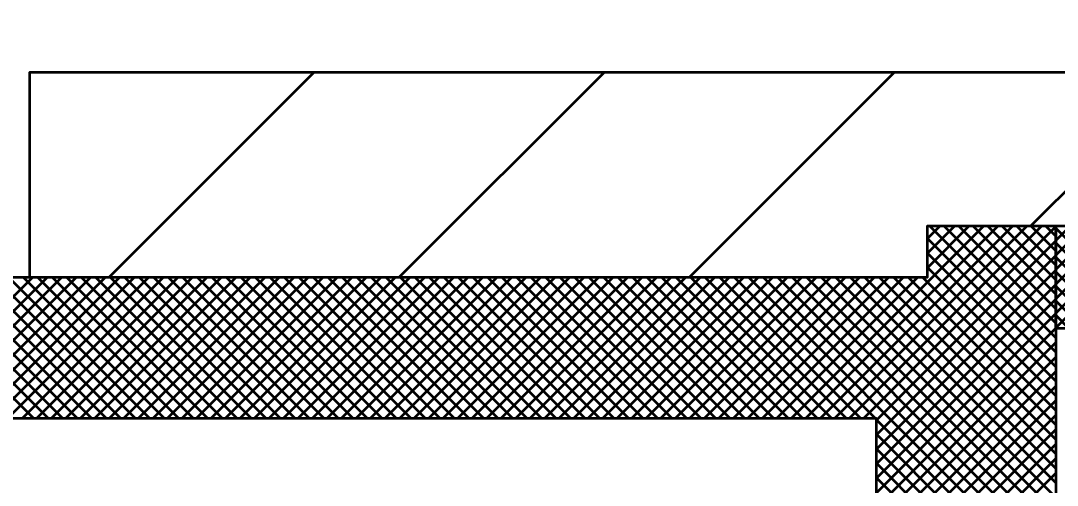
# Model space of a CAD drawing. Extents: x -1 to 679, y 0 to 440.
# Drawn here: x 306.57 to 316.67, y 332.99 to 337.51 of the extents above; entities that cross this region are included whole.
import ezdxf

# ---------------------------------------------------------------- set-up
doc = ezdxf.new("R2010")
doc.units = 0
doc.header["$LTSCALE"] = 0.8
doc.layers.add('1', color=7, linetype='Continuous', lineweight=53)

msp = doc.modelspace()

# ---------------------------------------------------------------- linework, layer by layer
at = {"layer": '1'}
for p, q in [((307.4272, 335.0149), (309.4272, 337.0149)), ((310.2556, 335.0149), (312.2556, 337.0149)), ((313.084, 335.0149), (315.084, 337.0149)), ((316.4124, 335.5149), (317.9124, 337.0149)), ((314.0779, 333.6399), (315.9529, 335.5149)), ((314.2193, 333.6399), (316.0943, 335.5149)), ((314.3607, 333.6399), (316.2357, 335.5149)), ((314.5022, 333.6399), (316.3772, 335.5149)), ((314.6436, 333.6399), (316.5186, 335.5149)), ((314.785, 333.6399), (316.6545, 335.5094)), ((315.4045, 335.3907), (315.5287, 335.5149)), ((315.4045, 335.2493), (315.6701, 335.5149)), ((315.4045, 335.1079), (315.8115, 335.5149)), ((316.6545, 334.2829), (315.4225, 335.5149)), ((316.6545, 334.4243), (315.5639, 335.5149)), ((316.6545, 334.5657), (315.7053, 335.5149)), ((316.6545, 334.7072), (315.8467, 335.5149)), ((316.6545, 334.8486), (315.9882, 335.5149)), ((316.6545, 334.99), (316.1296, 335.5149)), ((316.6545, 335.1314), (316.271, 335.5149)), ((316.6545, 335.2728), (316.4124, 335.5149)), ((316.6545, 335.4142), (316.5538, 335.5149)), ((316.6545, 335.5129), (316.6565, 335.5149)), ((316.6545, 335.3715), (316.7979, 335.5149)), ((316.6545, 335.2301), (316.9393, 335.5149)), ((316.6545, 335.0887), (317.0807, 335.5149)), ((316.6545, 334.9472), (317.2222, 335.5149)), ((316.6545, 334.8058), (317.3636, 335.5149)), ((316.6545, 334.6644), (317.505, 335.5149)), ((316.6545, 334.5229), (317.6465, 335.5149)), ((317.6315, 334.5149), (316.6545, 335.4919)), ((314.9045, 333.618), (316.6545, 335.368)), ((316.6545, 334.1415), (315.4045, 335.3915)), ((317.4901, 334.5149), (316.6545, 335.3505)), ((314.9045, 333.4766), (316.6545, 335.2266)), ((316.6545, 334.0001), (315.4045, 335.2501)), ((317.3487, 334.5149), (316.6545, 335.2091)), ((314.9045, 333.3352), (316.6545, 335.0852)), ((316.6545, 333.8587), (315.4045, 335.1087)), ((317.2072, 334.5149), (316.6545, 335.0677)), ((305.3098, 333.6399), (306.6848, 335.0149)), ((306.6909, 333.6399), (305.3159, 335.0149)), ((305.4512, 333.6399), (306.8262, 335.0149)), ((306.8323, 333.6399), (305.4573, 335.0149)), ((305.5926, 333.6399), (306.9676, 335.0149)), ((306.9737, 333.6399), (305.5987, 335.0149)), ((305.7341, 333.6399), (307.1091, 335.0149)), ((307.1152, 333.6399), (305.7402, 335.0149)), ((305.8755, 333.6399), (307.2505, 335.0149)), ((307.2566, 333.6399), (305.8816, 335.0149)), ((306.0169, 333.6399), (307.3919, 335.0149)), ((307.398, 333.6399), (306.023, 335.0149)), ((306.1583, 333.6399), (307.5333, 335.0149)), ((307.5394, 333.6399), (306.1644, 335.0149)), ((306.2998, 333.6399), (307.6748, 335.0149)), ((307.6808, 333.6399), (306.3058, 335.0149)), ((306.4412, 333.6399), (307.8162, 335.0149)), ((307.8222, 333.6399), (306.4472, 335.0149)), ((306.5826, 333.6399), (307.9576, 335.0149)), ((307.9637, 333.6399), (306.5887, 335.0149)), ((306.724, 333.6399), (308.099, 335.0149)), ((308.1051, 333.6399), (306.7301, 335.0149)), ((306.8654, 333.6399), (308.2404, 335.0149)), ((308.2465, 333.6399), (306.8715, 335.0149)), ((307.0068, 333.6399), (308.3818, 335.0149)), ((308.3879, 333.6399), (307.0129, 335.0149)), ((307.1482, 333.6399), (308.5232, 335.0149)), ((308.5294, 333.6399), (307.1544, 335.0149)), ((307.2897, 333.6399), (308.6647, 335.0149)), ((308.6708, 333.6399), (307.2958, 335.0149)), ((307.4311, 333.6399), (308.8061, 335.0149)), ((308.8123, 333.6399), (307.4373, 335.0149)), ((307.5725, 333.6399), (308.9475, 335.0149)), ((308.9537, 333.6399), (307.5787, 335.0149)), ((307.7139, 333.6399), (309.0889, 335.0149)), ((309.0951, 333.6399), (307.7201, 335.0149)), ((307.8553, 333.6399), (309.2303, 335.0149)), ((309.2365, 333.6399), (307.8615, 335.0149)), ((307.9967, 333.6399), (309.3717, 335.0149)), ((309.3779, 333.6399), (308.0029, 335.0149)), ((308.1382, 333.6399), (309.5132, 335.0149)), ((309.5193, 333.6399), (308.1443, 335.0149)), ((308.2797, 333.6399), (309.6547, 335.0149)), ((309.6608, 333.6399), (308.2858, 335.0149)), ((308.4211, 333.6399), (309.7961, 335.0149)), ((309.8022, 333.6399), (308.4272, 335.0149)), ((308.5625, 333.6399), (309.9375, 335.0149)), ((309.9436, 333.6399), (308.5686, 335.0149)), ((308.7039, 333.6399), (310.0789, 335.0149)), ((310.085, 333.6399), (308.71, 335.0149)), ((308.8453, 333.6399), (310.2203, 335.0149)), ((310.2264, 333.6399), (308.8514, 335.0149)), ((308.9867, 333.6399), (310.3617, 335.0149)), ((310.3678, 333.6399), (308.9928, 335.0149)), ((309.1282, 333.6399), (310.5032, 335.0149)), ((310.5093, 333.6399), (309.1343, 335.0149)), ((309.2696, 333.6399), (310.6446, 335.0149)), ((310.6507, 333.6399), (309.2757, 335.0149)), ((309.411, 333.6399), (310.786, 335.0149)), ((310.7921, 333.6399), (309.4171, 335.0149)), ((309.5524, 333.6399), (310.9274, 335.0149)), ((310.9335, 333.6399), (309.5585, 335.0149)), ((309.6938, 333.6399), (311.0688, 335.0149)), ((311.075, 333.6399), (309.7, 335.0149)), ((309.8352, 333.6399), (311.2102, 335.0149)), ((311.2164, 333.6399), (309.8414, 335.0149)), ((309.9767, 333.6399), (311.3517, 335.0149)), ((311.3578, 333.6399), (309.9828, 335.0149)), ((310.1181, 333.6399), (311.4931, 335.0149)), ((311.4993, 333.6399), (310.1243, 335.0149)), ((310.2595, 333.6399), (311.6345, 335.0149)), ((311.6407, 333.6399), (310.2657, 335.0149)), ((310.4009, 333.6399), (311.7759, 335.0149)), ((311.7821, 333.6399), (310.4071, 335.0149)), ((310.5423, 333.6399), (311.9173, 335.0149)), ((311.9235, 333.6399), (310.5485, 335.0149)), ((310.6837, 333.6399), (312.0587, 335.0149)), ((312.0649, 333.6399), (310.6899, 335.0149)), ((310.8252, 333.6399), (312.2002, 335.0149)), ((312.2063, 333.6399), (310.8313, 335.0149)), ((310.9667, 333.6399), (312.3417, 335.0149)), ((312.3477, 333.6399), (310.9727, 335.0149)), ((311.1081, 333.6399), (312.4831, 335.0149)), ((312.4892, 333.6399), (311.1142, 335.0149)), ((311.2495, 333.6399), (312.6245, 335.0149)), ((312.6306, 333.6399), (311.2556, 335.0149)), ((311.3909, 333.6399), (312.7659, 335.0149)), ((312.772, 333.6399), (311.397, 335.0149)), ((311.5323, 333.6399), (312.9073, 335.0149)), ((312.9134, 333.6399), (311.5384, 335.0149)), ((311.6737, 333.6399), (313.0487, 335.0149)), ((313.0548, 333.6399), (311.6798, 335.0149)), ((311.8152, 333.6399), (313.1902, 335.0149)), ((313.1962, 333.6399), (311.8212, 335.0149)), ((311.9566, 333.6399), (313.3316, 335.0149)), ((313.3377, 333.6399), (311.9627, 335.0149)), ((312.098, 333.6399), (313.473, 335.0149)), ((313.4792, 333.6399), (312.1042, 335.0149)), ((312.2394, 333.6399), (313.6144, 335.0149)), ((313.6206, 333.6399), (312.2456, 335.0149)), ((312.3808, 333.6399), (313.7558, 335.0149)), ((313.762, 333.6399), (312.387, 335.0149)), ((312.5222, 333.6399), (313.8972, 335.0149)), ((313.9034, 333.6399), (312.5284, 335.0149)), ((312.6637, 333.6399), (314.0387, 335.0149)), ((314.0448, 333.6399), (312.6698, 335.0149)), ((312.8051, 333.6399), (314.1801, 335.0149)), ((314.1862, 333.6399), (312.8112, 335.0149)), ((312.9465, 333.6399), (314.3215, 335.0149)), ((314.3277, 333.6399), (312.9527, 335.0149)), ((313.0879, 333.6399), (314.4629, 335.0149)), ((314.4691, 333.6399), (313.0941, 335.0149)), ((313.2294, 333.6399), (314.6044, 335.0149)), ((314.6105, 333.6399), (313.2355, 335.0149)), ((313.3708, 333.6399), (314.7458, 335.0149)), ((314.7519, 333.6399), (313.3769, 335.0149)), ((313.5122, 333.6399), (314.8872, 335.0149)), ((314.8933, 333.6399), (313.5183, 335.0149)), ((313.6537, 333.6399), (315.0287, 335.0149)), ((316.6545, 332.0202), (313.6597, 335.0149)), ((313.7951, 333.6399), (315.1701, 335.0149)), ((316.6545, 332.1616), (313.8012, 335.0149)), ((313.9365, 333.6399), (315.3115, 335.0149)), ((316.6545, 332.303), (313.9426, 335.0149)), ((316.6545, 332.4444), (314.084, 335.0149)), ((316.6545, 332.5858), (314.2254, 335.0149)), ((316.6545, 332.7272), (314.3668, 335.0149)), ((316.6545, 332.8687), (314.5082, 335.0149)), ((316.6545, 333.0102), (314.6497, 335.0149)), ((316.6545, 333.1516), (314.7912, 335.0149)), ((314.9045, 333.1937), (316.6545, 334.9437)), ((316.6545, 333.293), (314.9326, 335.0149)), ((316.6545, 333.4344), (315.074, 335.0149)), ((316.6545, 333.5758), (315.2154, 335.0149)), ((316.6545, 333.7172), (315.3568, 335.0149)), ((317.0658, 334.5149), (316.6545, 334.9262)), ((314.9045, 333.0523), (316.6545, 334.8023)), ((316.9244, 334.5149), (316.6545, 334.7848)), ((314.9045, 332.9109), (316.6545, 334.6609)), ((316.783, 334.5149), (316.6545, 334.6434)), ((313.65, 331.5149), (316.6545, 334.5194)), ((313.7914, 331.5149), (316.6545, 334.378)), ((313.9328, 331.5149), (316.6545, 334.2366)), ((314.0743, 331.5149), (316.6545, 334.0952)), ((314.2157, 331.5149), (316.6545, 333.9538)), ((314.3571, 331.5149), (316.6545, 333.8123)), ((314.4985, 331.5149), (316.6545, 333.6709)), ((316.6545, 331.8787), (314.9045, 333.6287)), ((314.6399, 331.5149), (316.6545, 333.5295)), ((316.6545, 331.7373), (314.9045, 333.4873)), ((314.7813, 331.5149), (316.6545, 333.3881)), ((316.6545, 331.5959), (314.9045, 333.3459)), ((314.9045, 331.4967), (316.6545, 333.2467)), ((316.6545, 331.4545), (314.9045, 333.2045)), ((314.9045, 331.3553), (316.6545, 333.1053)), ((316.6545, 331.3131), (314.9045, 333.0631))]:
    msp.add_line(p, q, dxfattribs=at)
msp.add_lwpolyline([(306.6545, 335.0149), (306.6545, 337.0149), (318.6545, 337.0149), (319.1545, 337.5149), (324.1545, 337.5149), (324.6545, 335.5149)], dxfattribs=at)
for points in [[(295.9045, 333.8899), (295.9045, 335.0149), (306.6545, 335.0149), (315.4045, 335.0149), (315.4045, 335.5149), (316.6545, 335.5149), (316.6545, 334.5149), (316.6545, 323.0149), (316.6545, 322.0149), (315.4045, 322.0149), (315.4045, 322.5149), (306.6545, 322.5149), (295.9045, 322.5149), (295.9045, 323.6399), (295.9045, 324.8899), (295.9045, 326.0149), (306.6545, 326.0149), (314.9045, 326.0149), (314.9045, 331.5149), (306.6545, 331.5149), (295.9045, 331.5149), (295.9045, 332.6399)], [(316.6545, 334.5149), (316.6545, 335.5149), (320.6545, 335.5149), (320.6545, 330.7649), (320.6545, 326.7649), (320.6545, 322.0149), (316.6545, 322.0149), (316.6545, 323.0149), (319.6545, 323.0149), (319.6545, 326.7649), (319.6545, 330.7649), (319.6545, 334.5149)], [(296.4045, 332.8899), (296.4045, 333.6399), (314.9045, 333.6399), (314.9045, 332.8899)]]:
    msp.add_lwpolyline(points, close=True, dxfattribs=at)

doc.saveas('drawing.dxf')
